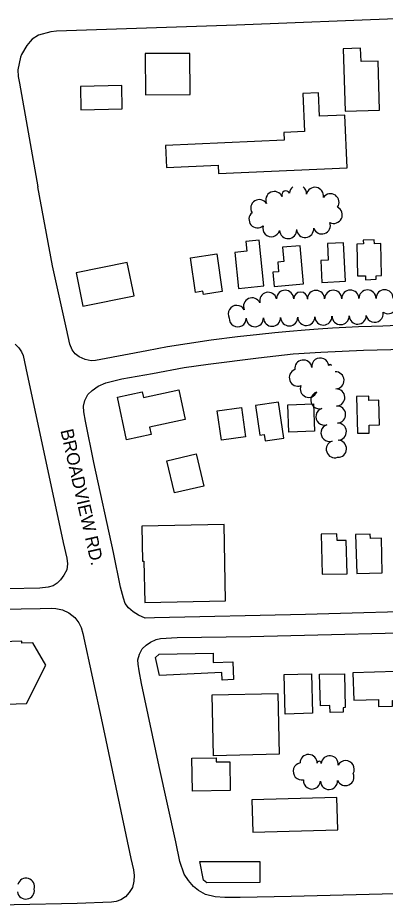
# Model space of a CAD drawing. Extents: x -25029 to 2274964, y -81170 to 687028.
# Drawn here: x -18916 to -18487, y -65589 to -64551 of the extents above; entities that cross this region are included whole.
import ezdxf

# ---------------------------------------------------------------- set-up
doc = ezdxf.new("R2010")
doc.units = 0
for name, color, linetype in [('BLDG', 7, 'Continuous'), ('ROAD', 7, 'Continuous'), ('ROAD-NAME', 7, 'Continuous'), ('TREES', 7, 'Continuous')]:
    doc.layers.add(name, color=color, linetype=linetype)

msp = doc.modelspace()

# ---------------------------------------------------------------- linework, layer by layer
at = {"layer": 'BLDG'}
for points in [[(-18494, -64658.8), (-18495.8, -64601.4), (-18515.6, -64602), (-18516.1, -64586.3), (-18536.4, -64587), (-18534.1, -64660.1)], [(-18715.2, -64640.6), (-18715.4, -64592.5), (-18767.5, -64592.7), (-18767.3, -64640.8)], [(-18842.6, -64658.3), (-18794.3, -64657.4), (-18794.8, -64630.2), (-18843.1, -64631.1)], [(-18742.8, -64725.7), (-18682.3, -64723.1), (-18681.9, -64732.6), (-18531.8, -64726.1), (-18534.4, -64664.6), (-18564.1, -64665.9), (-18565.3, -64638.4), (-18583.5, -64639.2), (-18581.6, -64683.7), (-18605.8, -64684.8), (-18605.4, -64694), (-18743.9, -64700)], [(-18650, -64812.1), (-18648.9, -64823.6), (-18662.7, -64825), (-18658.5, -64867), (-18629.1, -64864.1), (-18634.4, -64810.6)], [(-18554.8, -64814.5), (-18553.8, -64833.9), (-18562.6, -64834.3), (-18561.4, -64860), (-18533.7, -64858.6), (-18535.9, -64813.6)], [(-18510.5, -64852.2), (-18510.4, -64856.8), (-18497.9, -64856.4), (-18498, -64852.2), (-18491.7, -64852), (-18492.7, -64814.7), (-18500, -64814.9), (-18500.1, -64810.3), (-18513, -64810.6), (-18512.9, -64815), (-18520.7, -64815.2), (-18519.8, -64852.4)], [(-18684, -64826.7), (-18677.5, -64870.8), (-18699.6, -64874), (-18700.2, -64870.4), (-18708.7, -64871.7), (-18714.7, -64831.3)], [(-18607.2, -64818.9), (-18605.8, -64835.6), (-18612.7, -64836.2), (-18611.8, -64847.6), (-18618.4, -64848.1), (-18617, -64864.6), (-18582.8, -64861.7), (-18586.5, -64817.1)], [(-18840.2, -64887.7), (-18780.5, -64875.5), (-18788.4, -64836.7), (-18848.1, -64848.9)], [(-18771, -64988), (-18769.6, -64994.3), (-18728.1, -64985.4), (-18720.7, -65020.1), (-18762.4, -65029.1), (-18760.5, -65037.7), (-18789.3, -65043.9), (-18800, -64994.2)], [(-18506.1, -65035.9), (-18506.3, -65026.7), (-18494, -65026.4), (-18494.8, -64997.7), (-18506.4, -64998), (-18506.5, -64992.8), (-18520.8, -64993.2), (-18519.6, -65036.2)], [(-18638.9, -65003.8), (-18633.8, -65038.6), (-18628.6, -65037.8), (-18627.6, -65045.1), (-18605.9, -65041.9), (-18612.1, -64999.8)], [(-18571.2, -65001.8), (-18570.1, -65033.8), (-18600, -65034.9), (-18601.2, -65002.9)], [(-18655.3, -65006), (-18650.3, -65040.4), (-18678.5, -65044.4), (-18683.5, -65010)], [(-18708, -65060.4), (-18699.2, -65097.8), (-18733.3, -65105.9), (-18742.1, -65068.5)], [(-18770.8, -65185.5), (-18769, -65185.4), (-18768, -65233.8), (-18673.7, -65232), (-18675.4, -65142.8), (-18771.5, -65144.7)], [(-18531.7, -65200.2), (-18532.8, -65161.3), (-18543.4, -65161.5), (-18543.7, -65153.6), (-18562.3, -65154.1), (-18561.1, -65200.9)], [(-18490.8, -65199.1), (-18491.9, -65158.9), (-18504.7, -65159.2), (-18504.9, -65154), (-18521.9, -65154.4), (-18520.7, -65199.9)], [(-18931.2, -65396.8), (-18951.4, -65397.4), (-18953.3, -65334.5), (-18942, -65353.1), (-18905.9, -65352), (-18883.4, -65306.9), (-18898.5, -65281.1), (-18911.3, -65281.5), (-18911.4, -65279.1), (-18993.7, -65281.6), (-18993.6, -65284), (-19008.2, -65284.4), (-19020.8, -65310.3), (-19006.3, -65334.8), (-19003.5, -65430.7), (-18977.5, -65429.9), (-18975.3, -65505.2), (-19002.1, -65506), (-19003, -65474.5), (-19048.8, -65475.8), (-19046.5, -65553.1), (-18926.6, -65549.6)], [(-18755.3, -65298.2), (-18751.2, -65294.1), (-18688.3, -65293), (-18688, -65304.1), (-18665.4, -65303.1), (-18664.5, -65323.9), (-18677.8, -65324.5), (-18678.2, -65315.7), (-18750.9, -65319)], [(-18573.6, -65317.3), (-18572.4, -65363.3), (-18604.2, -65364.1), (-18605.4, -65318.1)], [(-18535, -65317), (-18534, -65356.7), (-18536.5, -65356.8), (-18536.4, -65361.8), (-18551.8, -65362.2), (-18552, -65354.2), (-18562.9, -65354.5), (-18563.9, -65317.7)], [(-18524.1, -65348), (-18495.3, -65347.3), (-18495.1, -65355.5), (-18478.9, -65355), (-18479, -65348.2), (-18473.9, -65348.1), (-18474.7, -65314.6), (-18525, -65315.9)], [(-18612.6, -65340), (-18611, -65411.2), (-18687.6, -65413), (-18689.3, -65341.8)], [(-18684.7, -65415.2), (-18684.6, -65420), (-18668.8, -65419.8), (-18668.3, -65453.5), (-18712.3, -65454.2), (-18712.9, -65415.7)], [(-18641.9, -65502), (-18542.7, -65499.4), (-18543.7, -65461.7), (-18642.9, -65464.3)], [(-18633.6, -65561.1), (-18695.6, -65561.2), (-18699.3, -65558.3), (-18703.9, -65536.5), (-18633.6, -65536.4)]]:
    msp.add_lwpolyline(points, close=True, dxfattribs=at)
at = {"layer": 'ROAD'}
for points in [[(-17826.5, -64532.6), (-18010.3, -64537.8), (-18241.7, -64545.2), (-18465.2, -64551.7), (-18661, -64559.4), (-18871.1, -64566.5), (-18877.7, -64567.3), (-18892.1, -64571.1), (-18899.3, -64575.8), (-18901.7, -64578.6), (-18905.7, -64583.1), (-18911.8, -64593.7), (-18913.1, -64597.1), (-18916.1, -64611.9), (-18915.6, -64619.5), (-18914.3, -64627.2), (-18892.6, -64748.4)], [(-18472.9, -64910.5), (-18490, -64911.3), (-18503.4, -64911.5), (-18518.7, -64911.7), (-18533.2, -64912.8), (-18548.8, -64913.6), (-18565.7, -64914.6), (-18580.7, -64915.9), (-18599, -64917.3), (-18616.2, -64918.7), (-18634.1, -64920.8), (-18659.7, -64923.6), (-18690.7, -64927.6), (-18718.4, -64931.8), (-18741.4, -64935.3), (-18765.6, -64940), (-18792.6, -64945), (-18819.1, -64950.1), (-18825.4, -64951.3), (-18830.5, -64951.7), (-18837.4, -64950.1), (-18844.6, -64946.9), (-18849.2, -64943.6), (-18852.7, -64938.8), (-18855.3, -64932.1), (-18859.4, -64914.1), (-18875.5, -64840.7), (-18892.6, -64748.4)], [(-18919.2, -64932.1), (-18915, -64936.5), (-18911.8, -64941), (-18909.8, -64945.4), (-18906.7, -64960), (-18863.1, -65163.6), (-18858.8, -65182.2), (-18858.1, -65188.7), (-18859.1, -65195.6), (-18862.4, -65202), (-18866.2, -65207.3), (-18870.2, -65211.3), (-18874.9, -65214.4), (-18880.9, -65216.1), (-18890.5, -65217), (-18927.4, -65218)], [(-18416.7, -65243.3), (-18580.4, -65247.9), (-18756.7, -65251.9), (-18767.6, -65252.2), (-18775.4, -65248.7), (-18781.6, -65244.8), (-18786.9, -65240.1), (-18790.7, -65234.9), (-18792.9, -65228.7), (-18796.3, -65216.1), (-18804.6, -65175.3), (-18827.3, -65070.3), (-18837.3, -65022.1), (-18839.1, -65011.1), (-18839.4, -65004.5), (-18837.9, -64997.9), (-18834.3, -64990.9), (-18829.2, -64986.3), (-18822.3, -64981.1), (-18813.4, -64977.1), (-18794.9, -64972.8), (-18759.1, -64966.3), (-18721.9, -64959.5), (-18693.9, -64955.5), (-18635.1, -64948.1), (-18594.9, -64943.5), (-18562.7, -64941.5), (-18512.6, -64939.2), (-18416.5, -64936.8)], [(-18979, -65242.5), (-18890.2, -65240.8), (-18877, -65240.4), (-18871.7, -65240.8), (-18864, -65242.3), (-18856.8, -65245.9), (-18849.8, -65251.2), (-18844.8, -65257.6), (-18842.1, -65263.2), (-18840.3, -65269.9), (-18817.8, -65374.5), (-18784.4, -65533), (-18781.2, -65546.3), (-18780.3, -65552.7), (-18780.6, -65559.5), (-18782.3, -65566.9), (-18786.1, -65572.6), (-18790.5, -65577.6), (-18796, -65581.3), (-18801.4, -65583.2), (-18806.7, -65584), (-18847, -65585.5), (-18994.3, -65588.6)], [(-18384.7, -65571.8), (-18597, -65577.1), (-18656.5, -65578.5), (-18674.5, -65578.4), (-18685.9, -65577.5), (-18697, -65574.8), (-18705.4, -65570.2), (-18711, -65565.6), (-18717.1, -65558.4), (-18721.9, -65551.2), (-18727, -65536.2), (-18731.7, -65513.4), (-18751.2, -65425.6), (-18771.9, -65328.4), (-18774.6, -65313.7), (-18775.6, -65305.8), (-18776, -65301), (-18774.3, -65294.2), (-18771, -65288.1), (-18766.3, -65283.6), (-18761.4, -65280.2), (-18754.6, -65277.1), (-18749.8, -65275.8), (-18730, -65274.7), (-18644.6, -65273.6), (-18393.1, -65267.4)]]:
    msp.add_lwpolyline(points, dxfattribs=at)
at = {"layer": 'TREES'}
for centre, radius, start, end in [((-18616.8, -64763.8), 10, 24.7867, 204.7867), ((-18603.4, -64757.7), 4.69, 24.7867, 204.7867), ((-18589.2, -64756.4), 10, 126.2985, 175.8752), ((-18589.2, -64756.4), 10, 355.8752, 53.7015), ((-18569.4, -64758.9), 10, 349.6767, 169.6767), ((-18634.3, -64773.3), 10, 32.0441, 212.0441), ((-18551.3, -64766.4), 10, 325.2898, 145.2898), ((-18547.5, -64781.1), 10, 243.8775, 63.8775), ((-18636.4, -64786.3), 10, 129.9554, 309.9554), ((-18620.3, -64796.7), 10, 164.4119, 344.4119), ((-18561.4, -64793.4), 10, 199.3466, 19.3466), ((-18600.7, -64798.9), 10, 182.776, 2.776), ((-18580.8, -64797.5), 10, 184.794, 4.794), ((-18642.8, -64888), 10, 23.7712, 203.7712), ((-18623.9, -64881.5), 10, 14.2173, 194.2173), ((-18604.2, -64879.1), 10, 359.5715, 179.5715), ((-18586.1, -64879.3), 8.08, 359.5715, 179.5715), ((-18568.1, -64879.3), 10, 0.4591, 180.4591), ((-18548.1, -64879.1), 10, 0.4591, 180.4591), ((-18528.1, -64878.9), 10, 0.4591, 180.4591), ((-18508.1, -64878.8), 10, 0.4591, 180.4591), ((-18488.1, -64878.6), 10, 0.4591, 180.4591), ((-18484, -64886.6), 10, 233.781, 53.781), ((-18660.7, -64896.8), 10, 28.6845, 208.6845), ((-18539.5, -64899.3), 10, 181.4213, 1.4213), ((-18519.5, -64898.8), 10, 181.4213, 1.4213), ((-18499.7, -64896.6), 10, 191.0991, 11.0991), ((-18659.5, -64901.8), 10, 178.9868, 358.9868), ((-18639.5, -64901.7), 10, 181.4213, 1.4213), ((-18619.5, -64901.3), 10, 181.4213, 1.4213), ((-18599.5, -64900.8), 10, 181.4213, 1.4213), ((-18579.5, -64900.3), 10, 181.4213, 1.4213), ((-18559.5, -64899.8), 10, 181.4213, 1.4213), ((-18583, -64960.6), 10, 7.3847, 187.3847), ((-18563.2, -64958.3), 10, 5.6939, 185.6939), ((-18551.7, -64957.4), 1.58, 358.9186, 178.9186), ((-18589.4, -64971.2), 10, 110.8626, 290.8626), ((-18545.4, -64974.4), 10, 272.5443, 92.5443), ((-18576.6, -64984.3), 10, 157.9178, 337.9178), ((-18564.3, -64997.6), 10, 107.317, 287.317), ((-18544.5, -64994.4), 10, 272.5443, 92.5443), ((-18558.4, -65016.7), 10, 107.317, 287.317), ((-18543.6, -65014.3), 10, 272.5443, 92.5443), ((-18552.4, -65035.8), 10, 107.317, 287.317), ((-18542.7, -65034.3), 10, 272.5443, 92.5443), ((-18542.6, -65054.3), 10, 267.9546, 87.9546), ((-18546.2, -65054.8), 10, 108.9129, 288.9129), ((-18576.8, -65421.4), 10, 359.2996, 179.2996), ((-18552.1, -65422.8), 10, 354.5566, 174.5566), ((-18584.8, -65431.1), 10, 101.3594, 281.3594), ((-18564.5, -65421.7), 2.37, 356.9233, 176.9233), ((-18533.5, -65428.6), 10, 330.4457, 150.4457), ((-18533.9, -65437.7), 10, 204.5599, 24.5599), ((-18572.9, -65441.8), 10, 175.0498, 355.0498), ((-18553, -65442.3), 10, 182.1776, 2.1776), ((-18906.6, -65565.9), 10, 343.8513, 163.8513), ((-18906.8, -65570.3), 10, 189.4479, 9.4479)]:
    msp.add_arc(centre, radius, start, end, dxfattribs=at)

# ---------------------------------------------------------------- texts
at = {"layer": 'ROAD-NAME'}
msp.add_text('BROADVIEW RD.', height=15, rotation=282.8736, dxfattribs=at).set_placement((-18866.5, -65033))

doc.saveas('drawing.dxf')
